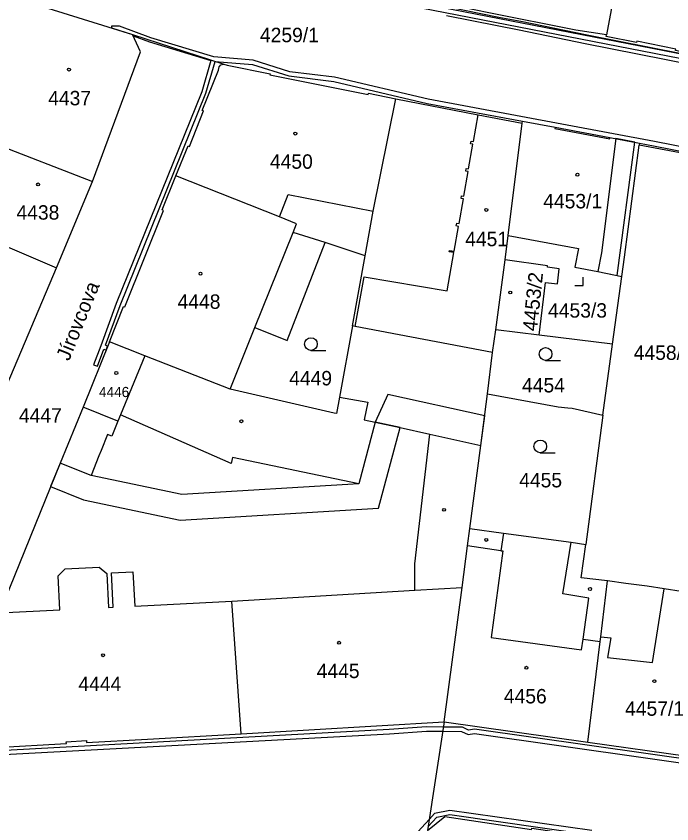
# Model space of a CAD drawing. Extents: x -756746 to -753363, y -1166406 to -1161727.
# Drawn here: x -755575.5 to -755498.1, y -1165864.8 to -1165769.6 of the extents above; entities that cross this region are included whole.
import ezdxf

# ---------------------------------------------------------------- set-up
doc = ezdxf.new("R2010")
doc.units = 0
for name, color, linetype in [('Hranice parcel', 7, 'Continuous'), ('Parcelní čísla', 7, 'Continuous'), ('Pop  PČ popisy', 7, 'Continuous'), ('Vnitřní kresba', 7, 'Continuous'), ('Věcná břemena k části', 7, 'Continuous'), ('Značky budov', 7, 'Continuous'), ('Značky kultur', 7, 'Continuous')]:
    doc.layers.add(name, color=color, linetype=linetype)

msp = doc.modelspace()

# ---------------------------------------------------------------- linework, layer by layer
at = {"layer": 'Hranice parcel'}
for p, q in [((-755585.69, -1165764.26), (-755561.74, -1165771.73)), ((-755561.74, -1165771.73), (-755550.98, -1165775.23)), ((-755517.43, -1165795.41), (-755515.79, -1165782.17)), ((-755488.85, -1165787.26), (-755501.98, -1165784.78)), ((-755570.7, -1165799.25), (-755566.47, -1165789.05)), ((-755517.81, -1165798.29), (-755517.43, -1165795.41)), ((-755534.3, -1165797.81), (-755539.04, -1165796.27)), ((-755535.81, -1165806.08), (-755534.3, -1165797.81)), ((-755518.88, -1165806.54), (-755517.81, -1165798.29)), ((-755576.53, -1165812.99), (-755570.7, -1165799.25)), ((-755505.14, -1165808.22), (-755504.05, -1165800.25)), ((-755519.28, -1165809.21), (-755518.88, -1165806.54)), ((-755513.79, -1165807.16), (-755518.88, -1165806.54)), ((-755564.47, -1165807.97), (-755567.58, -1165815.65)), ((-755560.28, -1165809.6), (-755564.47, -1165807.97)), ((-755506.29, -1165816.62), (-755505.14, -1165808.22)), ((-755519.87, -1165814.1), (-755519.28, -1165809.21)), ((-755550.24, -1165813.53), (-755560.28, -1165809.6)), ((-755506.29, -1165816.62), (-755508.27, -1165831.84)), ((-755524.98, -1165852.76), (-755522.88, -1165836.92)), ((-755497.03, -1165837.39), (-755499.03, -1165837.1)), ((-755548.94, -1165854.19), (-755524.98, -1165852.76)), ((-755524.98, -1165852.76), (-755526.94, -1165865.58)), ((-755524.98, -1165852.76), (-755508.04, -1165855.17)), ((-755508.04, -1165855.17), (-755496.29, -1165856.8))]:
    msp.add_line(p, q, dxfattribs=at)
for points in [[(-755501.24, -1165747.47), (-755503.28, -1165758.07), (-755505.84, -1165771.79)], [(-755505.84, -1165771.79), (-755509.47, -1165771.23), (-755519.74, -1165769.19), (-755522.78, -1165768.56)], [(-755566.47, -1165789.05), (-755560.82, -1165773.76), (-755561.74, -1165771.73)], [(-755486.78, -1165775.68), (-755486.82, -1165775.85), (-755490.33, -1165775.13), (-755490.3, -1165774.97), (-755494.85, -1165773.96), (-755494.9, -1165774.2), (-755497.7, -1165773.63), (-755497.67, -1165773.47), (-755502.27, -1165772.53), (-755502.3, -1165772.69), (-755505.88, -1165771.96), (-755505.84, -1165771.79)], [(-755556.62, -1165788.41), (-755555.2, -1165784.86), (-755555.04, -1165784.92), (-755553.37, -1165780.75), (-755553.53, -1165780.69), (-755551.61, -1165775.93), (-755551.51, -1165775.55), (-755551.31, -1165775.31), (-755550.98, -1165775.23)], [(-755550.98, -1165775.23), (-755550.59, -1165775.33), (-755545.51, -1165776.35), (-755545.54, -1165776.48), (-755533.95, -1165778.8), (-755533.92, -1165778.66), (-755530.7, -1165779.3)], [(-755534.3, -1165797.81), (-755533.35, -1165792.57), (-755530.7, -1165779.3)], [(-755530.7, -1165779.3), (-755520.99, -1165781.19), (-755515.79, -1165782.17)], [(-755515.79, -1165782.17), (-755515.75, -1165781.96), (-755511.9, -1165782.67), (-755511.93, -1165782.82), (-755505.47, -1165784.03), (-755505.44, -1165783.88), (-755501.94, -1165784.53), (-755501.98, -1165784.78)], [(-755580.5, -1165783.65), (-755578.27, -1165784.51), (-755566.47, -1165789.05)], [(-755504.05, -1165800.25), (-755503.74, -1165798), (-755501.98, -1165784.78)], [(-755564.47, -1165807.97), (-755562.79, -1165803.79), (-755562.65, -1165803.84), (-755558.09, -1165792.47), (-755558.23, -1165792.42), (-755556.62, -1165788.41)], [(-755539.04, -1165796.27), (-755542.8, -1165795.06), (-755542.39, -1165794.04), (-755544.42, -1165793.24), (-755556.62, -1165788.41)], [(-755585.3, -1165793.2), (-755581.86, -1165794.9), (-755581.67, -1165794.57), (-755570.7, -1165799.25)], [(-755517.43, -1165795.41), (-755509.15, -1165796.98), (-755509.56, -1165799.16), (-755506.87, -1165799.69), (-755504.05, -1165800.25)], [(-755550.24, -1165813.53), (-755547.32, -1165806.29), (-755543.52, -1165807.82), (-755539.04, -1165796.27)], [(-755513.79, -1165807.16), (-755513.03, -1165800.96), (-755511.64, -1165801.13), (-755511.42, -1165799.34), (-755512.81, -1165799.17), (-755512.79, -1165799), (-755517.81, -1165798.29)], [(-755535.81, -1165806.08), (-755537.34, -1165814.47), (-755537.7, -1165816.42), (-755537.96, -1165816.36), (-755548.19, -1165814.01), (-755550.24, -1165813.53)], [(-755519.28, -1165809.21), (-755535.47, -1165806.14), (-755535.81, -1165806.08)], [(-755505.14, -1165808.22), (-755509.32, -1165807.71), (-755513.79, -1165807.16)], [(-755560.28, -1165809.6), (-755563.16, -1165816.58), (-755563.47, -1165817.32), (-755567.58, -1165815.65)], [(-755521.96, -1165829.96), (-755520.66, -1165820.17), (-755519.87, -1165814.1)], [(-755519.87, -1165814.1), (-755511.54, -1165815.63), (-755510.41, -1165815.73), (-755509.91, -1165815.78), (-755506.29, -1165816.62)], [(-755567.58, -1165815.65), (-755570.27, -1165822.25), (-755577.46, -1165839.93), (-755582.92, -1165853.42), (-755581.09, -1165855.96)], [(-755522.88, -1165836.92), (-755522.23, -1165832.03), (-755521.96, -1165829.96)], [(-755521.96, -1165829.96), (-755517.98, -1165830.51), (-755510.02, -1165831.6), (-755508.27, -1165831.84)], [(-755505.74, -1165836.14), (-755508.82, -1165835.79), (-755508.27, -1165831.84)], [(-755548.94, -1165854.19), (-755550.05, -1165838.53), (-755528.44, -1165837.25), (-755522.88, -1165836.92)], [(-755508.04, -1165855.17), (-755506.59, -1165843.31), (-755506.52, -1165842.73), (-755505.74, -1165836.14)], [(-755499.03, -1165837.1), (-755501.06, -1165836.77), (-755503.56, -1165836.45), (-755505.74, -1165836.14)], [(-755581.09, -1165855.96), (-755577.85, -1165855.78), (-755569.55, -1165855.32), (-755569.57, -1165855.11), (-755567.17, -1165854.98), (-755567.16, -1165855.19), (-755559.98, -1165854.79), (-755548.94, -1165854.19)], [(-755526.94, -1165865.58), (-755524.91, -1165863.93), (-755514.68, -1165865.47), (-755514.65, -1165865.28), (-755505.38, -1165866.67), (-755505.41, -1165866.86), (-755499.71, -1165867.72)]]:
    msp.add_lwpolyline(points, dxfattribs=at)
at = {"layer": 'Vnitřní kresba'}
for p, q in [((-755521.54, -1165784.35), (-755520.99, -1165781.19)), ((-755521.87, -1165784.63), (-755521.81, -1165784.3)), ((-755521.81, -1165784.3), (-755521.54, -1165784.35)), ((-755522.1, -1165787.57), (-755521.6, -1165784.68)), ((-755521.6, -1165784.68), (-755521.87, -1165784.63)), ((-755522.66, -1165790.79), (-755522.16, -1165787.88)), ((-755522.44, -1165787.83), (-755522.38, -1165787.52)), ((-755522.16, -1165787.88), (-755522.44, -1165787.83)), ((-755522.38, -1165787.52), (-755522.1, -1165787.57)), ((-755544.42, -1165793.24), (-755543.38, -1165790.6)), ((-755543.38, -1165790.6), (-755533.35, -1165792.57)), ((-755523.23, -1165794.02), (-755522.72, -1165791.1)), ((-755523, -1165791.06), (-755522.94, -1165790.74)), ((-755522.72, -1165791.1), (-755523, -1165791.06)), ((-755522.94, -1165790.74), (-755522.66, -1165790.79)), ((-755523.57, -1165794.3), (-755523.51, -1165793.97)), ((-755523.51, -1165793.97), (-755523.23, -1165794.02)), ((-755523.81, -1165797.29), (-755523.29, -1165794.35)), ((-755523.29, -1165794.35), (-755523.57, -1165794.3)), ((-755547.32, -1165806.29), (-755542.8, -1165795.06)), ((-755524.63, -1165801.96), (-755523.84, -1165797.45)), ((-755524.4, -1165797.35), (-755524.37, -1165797.19)), ((-755523.84, -1165797.45), (-755524.4, -1165797.35)), ((-755524.37, -1165797.19), (-755523.81, -1165797.29)), ((-755535.47, -1165806.14), (-755534.41, -1165800.3)), ((-755534.41, -1165800.3), (-755524.63, -1165801.96)), ((-755537.34, -1165814.47), (-755534.01, -1165815.08)), ((-755534.01, -1165815.08), (-755534.41, -1165817.15)), ((-755550.1, -1165822.3), (-755563.16, -1165816.58)), ((-755563.47, -1165817.32), (-755564.19, -1165819.09)), ((-755533.12, -1165817.43), (-755535.07, -1165824.72)), ((-755534.41, -1165817.15), (-755533.12, -1165817.43)), ((-755528.43, -1165834.14), (-755526.69, -1165818.84)), ((-755526.69, -1165818.84), (-755520.66, -1165820.17)), ((-755564.68, -1165818.89), (-755565.45, -1165820.79)), ((-755564.19, -1165819.09), (-755564.68, -1165818.89)), ((-755565.7, -1165821.41), (-755566.64, -1165823.72)), ((-755565.45, -1165820.79), (-755565.7, -1165821.41)), ((-755549.95, -1165821.62), (-755550.1, -1165822.3)), ((-755535.07, -1165824.72), (-755549.95, -1165821.62)), ((-755566.64, -1165823.72), (-755570.27, -1165822.25)), ((-755517.98, -1165830.51), (-755518.31, -1165832.59)), ((-755518.31, -1165832.59), (-755522.23, -1165832.03)), ((-755511.01, -1165837.66), (-755510.02, -1165831.6)), ((-755518.07, -1165832.62), (-755519.46, -1165842.81)), ((-755518.31, -1165832.59), (-755518.07, -1165832.62)), ((-755570.53, -1165835.57), (-755569.67, -1165834.73)), ((-755569.67, -1165834.73), (-755565.67, -1165834.52)), ((-755565.67, -1165834.52), (-755564.78, -1165835.28)), ((-755528.44, -1165837.25), (-755528.43, -1165834.14)), ((-755570.32, -1165839.57), (-755570.53, -1165835.57)), ((-755564.78, -1165835.28), (-755564.58, -1165839.27)), ((-755564.24, -1165835.2), (-755561.69, -1165835.07)), ((-755564.03, -1165839.24), (-755564.24, -1165835.2)), ((-755561.69, -1165835.07), (-755561.48, -1165839.11)), ((-755507.92, -1165838.17), (-755511.01, -1165837.66)), ((-755500.42, -1165845.78), (-755499.03, -1165837.1)), ((-755561.48, -1165839.11), (-755550.05, -1165838.53)), ((-755508.6, -1165843.03), (-755507.92, -1165838.17)), ((-755577.46, -1165839.93), (-755570.32, -1165839.57)), ((-755564.58, -1165839.27), (-755564.03, -1165839.24)), ((-755519.46, -1165842.81), (-755508.78, -1165844.27)), ((-755508.78, -1165844.27), (-755508.6, -1165843.03)), ((-755508.6, -1165843.03), (-755506.59, -1165843.31)), ((-755506.52, -1165842.73), (-755505.35, -1165842.86)), ((-755505.35, -1165842.86), (-755505.73, -1165845.18)), ((-755505.73, -1165845.18), (-755500.42, -1165845.78))]:
    msp.add_line(p, q, dxfattribs=at)
at = {"layer": 'Věcná břemena k části'}
for points in [[(-755425.6, -1165787.94), (-755539.31, -1165765.8), (-755544.17, -1165764.66), (-755544.43, -1165764.16), (-755545.33, -1165762.45), (-755544.75, -1165760.28), (-755555.08, -1165757.38), (-755555.97, -1165759.95), (-755556.26, -1165760.8), (-755556.6, -1165760.93), (-755572.53, -1165756.29), (-755572.67, -1165756.77), (-755556.56, -1165761.47), (-755555.86, -1165761.18), (-755555.5, -1165760.12), (-755554.76, -1165758), (-755545.37, -1165760.64), (-755545.87, -1165762.51), (-755545.13, -1165763.9), (-755544.5, -1165765.1), (-755539.43, -1165766.28), (-755425.89, -1165788.4)], [(-755486.05, -1165776.18), (-755508.14, -1165771.83), (-755515.94, -1165770.19), (-755518.54, -1165769.71), (-755524.51, -1165768.52)], [(-755524.71, -1165769.5), (-755518.72, -1165770.69), (-755516.14, -1165771.17), (-755508.34, -1165772.81), (-755486.25, -1165777.16)], [(-755454.38, -1165793.35), (-755500.19, -1165784.34), (-755526.89, -1165779.37), (-755537.93, -1165776.78), (-755543.19, -1165776.12), (-755547.5, -1165774.76), (-755552.14, -1165774.37), (-755559.58, -1165772.13), (-755563.29, -1165770.74), (-755564.21, -1165770.74), (-755564.21, -1165770.96), (-755561.74, -1165771.73), (-755561.67, -1165771.88), (-755559.74, -1165772.61), (-755552.5, -1165774.79), (-755553.56, -1165778.48), (-755563.66, -1165803.45), (-755565.5, -1165808.44), (-755566.33, -1165810.67), (-755565.86, -1165810.84), (-755565.11, -1165808.84), (-755564.87, -1165808.95), (-755564.68, -1165808.49), (-755564.94, -1165808.37), (-755563.22, -1165803.67), (-755553.1, -1165778.66), (-755552.01, -1165774.9), (-755547.6, -1165775.26), (-755543.29, -1165776.62), (-755538.01, -1165777.28), (-755526.99, -1165779.87), (-755515.75, -1165781.96), (-755511.9, -1165782.67), (-755505.44, -1165783.88), (-755501.94, -1165784.53), (-755500.29, -1165784.84), (-755454.46, -1165793.85)], [(-755480.74, -1165859.4), (-755521.41, -1165853.64), (-755522.1, -1165853.74), (-755522.84, -1165853.4), (-755525.08, -1165853.38), (-755527.09, -1165853.37), (-755531.48, -1165853.68), (-755581.12, -1165856.36), (-755581.36, -1165856.08), (-755584.02, -1165853), (-755584.4, -1165853.32), (-755581.84, -1165856.29), (-755581.34, -1165856.87), (-755531.44, -1165854.18), (-755527.07, -1165853.87), (-755525.15, -1165853.88), (-755522.94, -1165853.9), (-755522.16, -1165854.26), (-755521.42, -1165854.14), (-755480.82, -1165859.9)], [(-755507.59, -1165865.59), (-755524.31, -1165863.2), (-755526.13, -1165863.56), (-755526.73, -1165864.22), (-755528.57, -1165866.24)], [(-755526.87, -1165865.11), (-755525.87, -1165864.02), (-755524.31, -1165863.7), (-755507.67, -1165866.09)]]:
    msp.add_lwpolyline(points, dxfattribs=at)
for points in [[(-755504.73, -1165784.01), (-755506.44, -1165797.49), (-755506.87, -1165799.69), (-755504.59, -1165800.14), (-755502.49, -1165784.43)], [(-755520.66, -1165820.17), (-755520.21, -1165816.69), (-755531.63, -1165814.17), (-755533.12, -1165817.43), (-755530.19, -1165818.07), (-755530.191, -1165818.072), (-755526.69, -1165818.84)], [(-755530.191, -1165818.072), (-755533.12, -1165817.43), (-755535.07, -1165824.72), (-755555.91, -1165825.95), (-755566.64, -1165823.72), (-755570.27, -1165822.25), (-755571.4, -1165825.03), (-755567.52, -1165826.6), (-755556.14, -1165828.97), (-755532.73, -1165827.59)]]:
    msp.add_lwpolyline(points, close=True, dxfattribs=at)
at = {"layer": 'Značky budov'}
for centre in [(-755569.237, -1165775.869), (-755542.547, -1165783.409), (-755509.267, -1165788.259), (-755572.877, -1165789.409), (-755520.017, -1165792.409), (-755553.727, -1165799.929), (-755517.197, -1165802.149), (-755563.657, -1165811.639), (-755548.907, -1165817.329), (-755524.997, -1165827.769), (-755520.027, -1165831.319), (-755507.787, -1165837.099), (-755537.377, -1165843.439), (-755565.217, -1165844.909), (-755515.287, -1165846.389), (-755500.197, -1165847.969)]:
    msp.add_circle(centre, 0.175, dxfattribs=at)
at = {"layer": 'Značky kultur'}
for p, q in [((-755508.59, -1165801.33), (-755508.59, -1165800.33)), ((-755509.591, -1165801.33), (-755508.59, -1165801.33)), ((-755540.703, -1165808.98), (-755538.953, -1165808.98)), ((-755513.033, -1165810.15), (-755511.283, -1165810.15)), ((-755513.663, -1165821.04), (-755511.913, -1165821.04))]:
    msp.add_line(p, q, dxfattribs=at)
for centre in [(-755540.703, -1165808.23), (-755513.033, -1165809.4), (-755513.663, -1165820.29)]:
    msp.add_circle(centre, 0.75, dxfattribs=at)

# ---------------------------------------------------------------- texts
at = {"layer": 'Parcelní čísla'}
for s, height, p in [('4259/1', 1.7, (-755546.717, -1165772.64)), ('4437', 1.7, (-755571.69, -1165780.08)), ('4450', 1.7, (-755545.54, -1165787.56)), ('4453/1', 1.7, (-755513.307, -1165792.23)), ('4438', 1.7, (-755575.43, -1165793.56)), ('4451', 1.7, (-755522.51, -1165796.69)), ('4448', 1.7, (-755556.43, -1165804.07)), ('4453/3', 1.7, (-755512.737, -1165805.11)), ('4458/2', 1.7, (-755502.63, -1165810.09)), ('4449', 1.7, (-755543.27, -1165813.1)), ('4454', 1.7, (-755515.804, -1165813.93)), ('4446', 1.2, (-755565.7, -1165814.48)), ('4447', 1.7, (-755575.14, -1165817.49)), ('4455', 1.7, (-755516.14, -1165825.12)), ('4445', 1.7, (-755540.02, -1165847.61)), ('4444', 1.7, (-755568.13, -1165849.14)), ('4456', 1.7, (-755517.95, -1165850.59)), ('4457/1', 1.7, (-755503.65, -1165852.05))]:
    msp.add_text(s, height=height, dxfattribs=at).set_placement(p)
msp.add_text('4453/2', height=1.7, rotation=84, dxfattribs=at).set_placement((-755514.047, -1165806.774))
at = {"layer": 'Pop  PČ popisy'}
msp.add_text('Jírovcova', height=1.7, rotation=68, dxfattribs=at).set_placement((-755569.231, -1165810.308))

doc.saveas('drawing.dxf')
